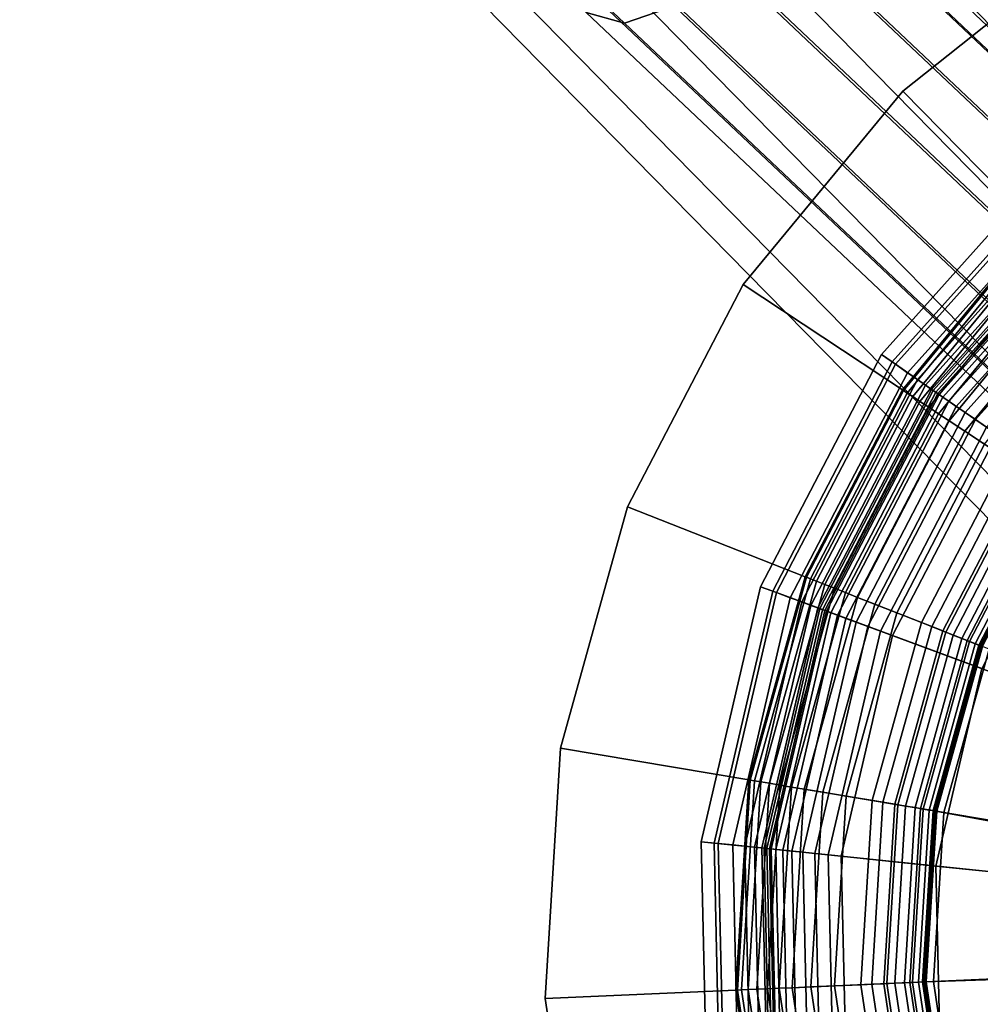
# Model space of a CAD drawing. Extents: x -43.1 to 43.1, y -41.3 to 41.3.
# Tile 334 of 656: x 10.7 to 11.9, y -13.3 to -12.2. Entities that reach past the tile are written whole.
import ezdxf

# ---------------------------------------------------------------- set-up
doc = ezdxf.new("R2010")
doc.units = 0
for name, color, linetype in [('CABLE.1', 18, 'CONTINUOUS'), ('LAMP', 7, 'CONTINUOUS'), ('LAMP_SUPPORT', 18, 'CONTINUOUS'), ('METAL_BASE', 254, 'CONTINUOUS')]:
    doc.layers.add(name, color=color, linetype=linetype)

msp = doc.modelspace()

# ---------------------------------------------------------------- linework, layer by layer
at = {"layer": 'CABLE.1'}
for points in [[(10.9204, -11.6008, 40.2951), (10.8656, -11.628, 40.3475), (11.439, -12.1688, 40.7503), (11.5002, -12.1477, 40.7024)], [(10.8656, -11.628, 40.3475), (10.8296, -11.6235, 40.4195), (11.3941, -12.156, 40.8161), (11.439, -12.1688, 40.7503)], [(11.5002, -11.9375, 40.9323), (11.5614, -11.9164, 40.8845), (12.0515, -12.38, 41.3957), (11.9841, -12.3952, 41.4371)], [(11.5614, -11.9164, 40.8845), (11.6062, -11.9292, 40.8186), (12.1049, -12.4007, 41.3387), (12.0515, -12.38, 41.3957)], [(11.6062, -11.9292, 40.8186), (11.6227, -11.9723, 40.7524), (12.1298, -12.4518, 41.2814), (12.1049, -12.4007, 41.3387)], [(11.4389, -11.9868, 40.9494), (11.5002, -11.9375, 40.9323), (11.9841, -12.3952, 41.4371), (11.9206, -12.4423, 41.4519)], [(11.6227, -11.9723, 40.7524), (11.6063, -12.0342, 40.7036), (12.1196, -12.5197, 41.2391), (12.1298, -12.4518, 41.2814)], [(11.3941, -12.051, 40.9311), (11.4389, -11.9868, 40.9494), (11.9206, -12.4423, 41.4519), (11.8781, -12.5087, 41.436)], [(11.6063, -12.0342, 40.7036), (11.5614, -12.0984, 40.6853), (12.0771, -12.5861, 41.2232), (12.1196, -12.5197, 41.2391)], [(11.3777, -12.1129, 40.8823), (11.3941, -12.051, 40.9311), (11.8781, -12.5087, 41.436), (11.868, -12.5766, 41.3937)], [(11.5614, -12.0984, 40.6853), (11.5002, -12.1477, 40.7024), (12.0136, -12.6332, 41.2379), (12.0771, -12.5861, 41.2232)], [(11.3941, -12.156, 40.8161), (11.3777, -12.1129, 40.8823), (11.868, -12.5766, 41.3937), (11.8929, -12.6277, 41.3364)], [(11.5002, -12.1477, 40.7024), (11.439, -12.1688, 40.7503), (11.9462, -12.6485, 41.2794), (12.0136, -12.6332, 41.2379)], [(11.439, -12.1688, 40.7503), (11.3941, -12.156, 40.8161), (11.8929, -12.6277, 41.3364), (11.9462, -12.6485, 41.2794)]]:
    msp.add_3dface(points, dxfattribs=at)
at = {"layer": 'LAMP'}
for points in [[(11.739, -12.5558, 51.8637), (11.9432, -12.3281, 51.8637), (11.9532, -12.3397, 51.9815), (11.7515, -12.5645, 51.9815)], [(11.7554, -12.5672, 51.6079), (11.9564, -12.3433, 51.6079), (11.9432, -12.3281, 51.8637), (11.739, -12.5558, 51.8637)], [(11.7515, -12.5645, 51.9815), (11.9532, -12.3397, 51.9815), (11.9916, -12.384, 52.1042), (11.7997, -12.5978, 52.1042)], [(11.7695, -12.577, 51.3235), (11.9676, -12.3562, 51.3235), (11.9564, -12.3433, 51.6079), (11.7554, -12.5672, 51.6079)], [(11.7812, -12.5851, 51.0232), (11.9769, -12.367, 51.0232), (11.9676, -12.3562, 51.3235), (11.7695, -12.577, 51.3235)], [(11.7906, -12.5916, 50.7202), (11.9844, -12.3756, 50.7202), (11.9769, -12.367, 51.0232), (11.7812, -12.5851, 51.0232)], [(11.7977, -12.5965, 50.4272), (11.99, -12.3821, 50.4272), (11.9844, -12.3756, 50.7202), (11.7906, -12.5916, 50.7202)], [(11.8025, -12.5998, 50.1573), (11.9938, -12.3865, 50.1573), (11.99, -12.3821, 50.4272), (11.7977, -12.5965, 50.4272)], [(11.7997, -12.5978, 52.1042), (11.9916, -12.384, 52.1042), (12.0509, -12.4525, 52.2234), (11.8742, -12.6494, 52.2234)], [(11.805, -12.6015, 49.9233), (11.9958, -12.3889, 49.9233), (11.9938, -12.3865, 50.1573), (11.8025, -12.5998, 50.1573)], [(11.8066, -12.6026, 49.9082), (11.9971, -12.3903, 49.9082), (11.9958, -12.3889, 49.9233), (11.805, -12.6015, 49.9233)], [(11.811, -12.6057, 49.8943), (12.0006, -12.3943, 49.8943), (11.9971, -12.3903, 49.9082), (11.8066, -12.6026, 49.9082)], [(11.8177, -12.6103, 49.8822), (12.006, -12.4005, 49.8822), (12.0006, -12.3943, 49.8943), (11.811, -12.6057, 49.8943)], [(11.8265, -12.6164, 49.8722), (12.013, -12.4086, 49.8722), (12.006, -12.4005, 49.8822), (11.8177, -12.6103, 49.8822)], [(11.8371, -12.6237, 49.8647), (12.0213, -12.4183, 49.8647), (12.013, -12.4086, 49.8722), (11.8265, -12.6164, 49.8722)], [(11.8489, -12.6319, 49.8601), (12.0308, -12.4292, 49.8601), (12.0213, -12.4183, 49.8647), (11.8371, -12.6237, 49.8647)], [(11.8618, -12.6408, 49.8588), (12.041, -12.441, 49.8588), (12.0308, -12.4292, 49.8601), (11.8489, -12.6319, 49.8601)], [(11.5977, -12.8271, 51.8637), (11.739, -12.5558, 51.8637), (11.7515, -12.5645, 51.9815), (11.612, -12.8324, 51.9815)], [(11.6165, -12.834, 51.6079), (11.7554, -12.5672, 51.6079), (11.739, -12.5558, 51.8637), (11.5977, -12.8271, 51.8637)], [(11.612, -12.8324, 51.9815), (11.7515, -12.5645, 51.9815), (11.7997, -12.5978, 52.1042), (11.667, -12.8527, 52.1042)], [(11.6326, -12.84, 51.3235), (11.7695, -12.577, 51.3235), (11.7554, -12.5672, 51.6079), (11.6165, -12.834, 51.6079)], [(11.646, -12.8449, 51.0232), (11.7812, -12.5851, 51.0232), (11.7695, -12.577, 51.3235), (11.6326, -12.84, 51.3235)], [(11.6567, -12.8489, 50.7202), (11.7906, -12.5916, 50.7202), (11.7812, -12.5851, 51.0232), (11.646, -12.8449, 51.0232)], [(11.6647, -12.8519, 50.4272), (11.7977, -12.5965, 50.4272), (11.7906, -12.5916, 50.7202), (11.6567, -12.8489, 50.7202)], [(11.6702, -12.8539, 50.1573), (11.8025, -12.5998, 50.1573), (11.7977, -12.5965, 50.4272), (11.6647, -12.8519, 50.4272)], [(11.667, -12.8527, 52.1042), (11.7997, -12.5978, 52.1042), (11.8742, -12.6494, 52.2234), (11.752, -12.8842, 52.2234)], [(11.6731, -12.855, 49.9233), (11.805, -12.6015, 49.9233), (11.8025, -12.5998, 50.1573), (11.6702, -12.8539, 50.1573)], [(11.6749, -12.8556, 49.9082), (11.8066, -12.6026, 49.9082), (11.805, -12.6015, 49.9233), (11.6731, -12.855, 49.9233)], [(11.6799, -12.8575, 49.8943), (11.811, -12.6057, 49.8943), (11.8066, -12.6026, 49.9082), (11.6749, -12.8556, 49.9082)], [(11.6876, -12.8603, 49.8822), (11.8177, -12.6103, 49.8822), (11.811, -12.6057, 49.8943), (11.6799, -12.8575, 49.8943)], [(11.6976, -12.8641, 49.8722), (11.8265, -12.6164, 49.8722), (11.8177, -12.6103, 49.8822), (11.6876, -12.8603, 49.8822)], [(11.7096, -12.8685, 49.8647), (11.8371, -12.6237, 49.8647), (11.8265, -12.6164, 49.8722), (11.6976, -12.8641, 49.8722)], [(11.7232, -12.8735, 49.8601), (11.8489, -12.6319, 49.8601), (11.8371, -12.6237, 49.8647), (11.7096, -12.8685, 49.8647)], [(11.7378, -12.8789, 49.8588), (11.8618, -12.6408, 49.8588), (11.8489, -12.6319, 49.8601), (11.7232, -12.8735, 49.8601)], [(11.9675, -12.9639, 49.8664), (12.0631, -12.7802, 49.8664), (11.8618, -12.6408, 49.8588), (11.7378, -12.8789, 49.8588)], [(11.752, -12.8842, 52.2234), (11.8742, -12.6494, 52.2234), (11.9657, -12.7128, 52.3306), (11.8564, -12.9228, 52.3306)], [(11.5284, -13.125, 51.8637), (11.5977, -12.8271, 51.8637), (11.612, -12.8324, 51.9815), (11.5436, -13.1266, 51.9815)], [(11.5483, -13.1271, 51.6079), (11.6165, -12.834, 51.6079), (11.5977, -12.8271, 51.8637), (11.5284, -13.125, 51.8637)], [(11.5436, -13.1266, 51.9815), (11.612, -12.8324, 51.9815), (11.667, -12.8527, 52.1042), (11.6019, -13.1326, 52.1042)], [(11.5654, -13.1288, 51.3235), (11.6326, -12.84, 51.3235), (11.6165, -12.834, 51.6079), (11.5483, -13.1271, 51.6079)], [(11.5796, -13.1303, 51.0232), (11.646, -12.8449, 51.0232), (11.6326, -12.84, 51.3235), (11.5654, -13.1288, 51.3235)], [(11.5909, -13.1315, 50.7202), (11.6567, -12.8489, 50.7202), (11.646, -12.8449, 51.0232), (11.5796, -13.1303, 51.0232)], [(11.5995, -13.1323, 50.4272), (11.6647, -12.8519, 50.4272), (11.6567, -12.8489, 50.7202), (11.5909, -13.1315, 50.7202)], [(11.6053, -13.133, 50.1573), (11.6702, -12.8539, 50.1573), (11.6647, -12.8519, 50.4272), (11.5995, -13.1323, 50.4272)], [(11.6019, -13.1326, 52.1042), (11.667, -12.8527, 52.1042), (11.752, -12.8842, 52.2234), (11.692, -13.1419, 52.2234)], [(11.6083, -13.1333, 49.9233), (11.6731, -12.855, 49.9233), (11.6702, -12.8539, 50.1573), (11.6053, -13.133, 50.1573)], [(11.6103, -13.1335, 49.9082), (11.6749, -12.8556, 49.9082), (11.6731, -12.855, 49.9233), (11.6083, -13.1333, 49.9233)], [(11.6155, -13.134, 49.8943), (11.6799, -12.8575, 49.8943), (11.6749, -12.8556, 49.9082), (11.6103, -13.1335, 49.9082)], [(11.6237, -13.1348, 49.8822), (11.6876, -12.8603, 49.8822), (11.6799, -12.8575, 49.8943), (11.6155, -13.134, 49.8943)], [(11.6344, -13.136, 49.8722), (11.6976, -12.8641, 49.8722), (11.6876, -12.8603, 49.8822), (11.6237, -13.1348, 49.8822)], [(11.6471, -13.1373, 49.8647), (11.7096, -12.8685, 49.8647), (11.6976, -12.8641, 49.8722), (11.6344, -13.136, 49.8722)], [(11.6614, -13.1388, 49.8601), (11.7232, -12.8735, 49.8601), (11.7096, -12.8685, 49.8647), (11.6471, -13.1373, 49.8647)], [(11.677, -13.1404, 49.8588), (11.7378, -12.8789, 49.8588), (11.7232, -12.8735, 49.8601), (11.6614, -13.1388, 49.8601)], [(11.9206, -13.1655, 49.8664), (11.9675, -12.9639, 49.8664), (11.7378, -12.8789, 49.8588), (11.677, -13.1404, 49.8588)], [(11.692, -13.1419, 52.2234), (11.752, -12.8842, 52.2234), (11.8564, -12.9228, 52.3306), (11.8028, -13.1534, 52.3306)], [(11.8028, -13.1534, 52.3306), (11.8564, -12.9228, 52.3306), (11.9695, -12.9646, 52.4176), (11.9227, -13.1657, 52.4176)], [(11.5353, -13.4308, 51.8637), (11.5284, -13.125, 51.8637), (11.5436, -13.1266, 51.9815), (11.5504, -13.4285, 51.9815)], [(11.5552, -13.4278, 51.6079), (11.5483, -13.1271, 51.6079), (11.5284, -13.125, 51.8637), (11.5353, -13.4308, 51.8637)], [(11.5504, -13.4285, 51.9815), (11.5436, -13.1266, 51.9815), (11.6019, -13.1326, 52.1042), (11.6084, -13.4199, 52.1042)], [(11.5721, -13.4253, 51.3235), (11.5654, -13.1288, 51.3235), (11.5483, -13.1271, 51.6079), (11.5552, -13.4278, 51.6079)], [(11.5862, -13.4232, 51.0232), (11.5796, -13.1303, 51.0232), (11.5654, -13.1288, 51.3235), (11.5721, -13.4253, 51.3235)], [(11.5975, -13.4215, 50.7202), (11.5909, -13.1315, 50.7202), (11.5796, -13.1303, 51.0232), (11.5862, -13.4232, 51.0232)], [(11.606, -13.4202, 50.4272), (11.5995, -13.1323, 50.4272), (11.5909, -13.1315, 50.7202), (11.5975, -13.4215, 50.7202)], [(11.6118, -13.4194, 50.1573), (11.6053, -13.133, 50.1573), (11.5995, -13.1323, 50.4272), (11.606, -13.4202, 50.4272)], [(11.6084, -13.4199, 52.1042), (11.6019, -13.1326, 52.1042), (11.692, -13.1419, 52.2234), (11.6981, -13.4065, 52.2234)], [(11.6148, -13.4189, 49.9233), (11.6083, -13.1333, 49.9233), (11.6053, -13.133, 50.1573), (11.6118, -13.4194, 50.1573)], [(11.6167, -13.4186, 49.9082), (11.6103, -13.1335, 49.9082), (11.6083, -13.1333, 49.9233), (11.6148, -13.4189, 49.9233)], [(11.622, -13.4178, 49.8943), (11.6155, -13.134, 49.8943), (11.6103, -13.1335, 49.9082), (11.6167, -13.4186, 49.9082)], [(11.6301, -13.4166, 49.8822), (11.6237, -13.1348, 49.8822), (11.6155, -13.134, 49.8943), (11.622, -13.4178, 49.8943)], [(11.6407, -13.4151, 49.8722), (11.6344, -13.136, 49.8722), (11.6237, -13.1348, 49.8822), (11.6301, -13.4166, 49.8822)], [(11.6533, -13.4132, 49.8647), (11.6471, -13.1373, 49.8647), (11.6344, -13.136, 49.8722), (11.6407, -13.4151, 49.8722)], [(11.6676, -13.411, 49.8601), (11.6614, -13.1388, 49.8601), (11.6471, -13.1373, 49.8647), (11.6533, -13.4132, 49.8647)], [(11.6831, -13.4087, 49.8588), (11.677, -13.1404, 49.8588), (11.6614, -13.1388, 49.8601), (11.6676, -13.411, 49.8601)], [(11.9252, -13.3725, 49.8664), (11.9206, -13.1655, 49.8664), (11.677, -13.1404, 49.8588), (11.6831, -13.4087, 49.8588)], [(11.6981, -13.4065, 52.2234), (11.692, -13.1419, 52.2234), (11.8028, -13.1534, 52.3306), (11.8081, -13.39, 52.3306)], [(11.8081, -13.39, 52.3306), (11.8028, -13.1534, 52.3306), (11.9227, -13.1657, 52.4176), (11.9274, -13.3722, 52.4176)]]:
    msp.add_3dface(points, dxfattribs=at)
at = {"layer": 'LAMP_SUPPORT'}
for points in [[(11.9202, -12.4071, 46.2099), (11.7636, -12.5971, 46.2099), (11.765, -12.598, 46.1948), (11.9214, -12.4083, 46.1948)], [(11.9202, -12.4071, 49.6738), (11.7636, -12.5971, 49.6738), (11.7636, -12.5971, 46.2099), (11.9202, -12.4071, 46.2099)], [(11.9214, -12.4083, 49.6888), (11.765, -12.598, 49.6888), (11.7636, -12.5971, 49.6738), (11.9202, -12.4071, 49.6738)], [(11.9214, -12.4083, 46.1948), (11.765, -12.598, 46.1948), (11.7691, -12.6008, 46.181), (11.9248, -12.4119, 46.181)], [(11.9248, -12.4119, 49.7026), (11.7691, -12.6008, 49.7026), (11.765, -12.598, 49.6888), (11.9214, -12.4083, 49.6888)], [(11.9248, -12.4119, 46.181), (11.7691, -12.6008, 46.181), (11.7756, -12.605, 46.1688), (11.9303, -12.4174, 46.1688)], [(11.9303, -12.4174, 49.7148), (11.7756, -12.605, 49.7148), (11.7691, -12.6008, 49.7026), (11.9248, -12.4119, 49.7026)], [(11.9303, -12.4174, 46.1688), (11.7756, -12.605, 46.1688), (11.7841, -12.6107, 46.1587), (11.9374, -12.4247, 46.1587)], [(11.9374, -12.4247, 49.725), (11.7841, -12.6107, 49.725), (11.7756, -12.605, 49.7148), (11.9303, -12.4174, 49.7148)], [(11.9374, -12.4247, 46.1587), (11.7841, -12.6107, 46.1587), (11.7943, -12.6174, 46.1509), (11.946, -12.4334, 46.1509)], [(11.946, -12.4334, 49.7328), (11.7943, -12.6174, 49.7328), (11.7841, -12.6107, 49.725), (11.9374, -12.4247, 49.725)], [(11.946, -12.4334, 46.1509), (11.7943, -12.6174, 46.1509), (11.8058, -12.625, 46.146), (11.9556, -12.4432, 46.146)], [(11.9556, -12.4432, 49.7377), (11.8058, -12.625, 49.7377), (11.7943, -12.6174, 49.7328), (11.946, -12.4334, 49.7328)], [(11.9556, -12.4432, 46.146), (11.8058, -12.625, 46.146), (11.8183, -12.6333, 46.1442), (11.9662, -12.4539, 46.1442)], [(11.9662, -12.4539, 49.7394), (11.8183, -12.6333, 49.7394), (11.8058, -12.625, 49.7377), (11.9556, -12.4432, 49.7377)], [(11.9662, -12.4539, 46.1442), (11.8183, -12.6333, 46.1442), (11.8366, -12.6454, 46.1425), (11.9816, -12.4696, 46.1425)], [(12.0316, -12.5205, 49.7394), (11.8961, -12.6848, 49.7394), (11.8183, -12.6333, 49.7394), (11.9662, -12.4539, 49.7394)], [(11.9816, -12.4696, 46.1425), (11.8366, -12.6454, 46.1425), (11.8596, -12.6606, 46.1378), (12.0009, -12.4892, 46.1378)], [(11.7636, -12.5971, 46.2099), (11.6499, -12.8155, 46.2099), (11.6515, -12.8161, 46.1948), (11.765, -12.598, 46.1948)], [(11.7636, -12.5971, 49.6738), (11.6499, -12.8155, 49.6738), (11.6499, -12.8155, 46.2099), (11.7636, -12.5971, 46.2099)], [(11.765, -12.598, 49.6888), (11.6515, -12.8161, 49.6888), (11.6499, -12.8155, 49.6738), (11.7636, -12.5971, 49.6738)], [(11.765, -12.598, 46.1948), (11.6515, -12.8161, 46.1948), (11.6561, -12.8179, 46.181), (11.7691, -12.6008, 46.181)], [(11.7691, -12.6008, 49.7026), (11.6561, -12.8179, 49.7026), (11.6515, -12.8161, 49.6888), (11.765, -12.598, 49.6888)], [(11.7691, -12.6008, 46.181), (11.6561, -12.8179, 46.181), (11.6633, -12.8207, 46.1688), (11.7756, -12.605, 46.1688)], [(11.7756, -12.605, 49.7148), (11.6633, -12.8207, 49.7148), (11.6561, -12.8179, 49.7026), (11.7691, -12.6008, 49.7026)], [(11.7756, -12.605, 46.1688), (11.6633, -12.8207, 46.1688), (11.6728, -12.8245, 46.1587), (11.7841, -12.6107, 46.1587)], [(11.7841, -12.6107, 49.725), (11.6728, -12.8245, 49.725), (11.6633, -12.8207, 49.7148), (11.7756, -12.605, 49.7148)], [(11.7841, -12.6107, 46.1587), (11.6728, -12.8245, 46.1587), (11.6841, -12.8289, 46.1509), (11.7943, -12.6174, 46.1509)], [(11.7943, -12.6174, 49.7328), (11.6841, -12.8289, 49.7328), (11.6728, -12.8245, 49.725), (11.7841, -12.6107, 49.725)], [(11.7943, -12.6174, 46.1509), (11.6841, -12.8289, 46.1509), (11.697, -12.834, 46.146), (11.8058, -12.625, 46.146)], [(11.8058, -12.625, 49.7377), (11.697, -12.834, 49.7377), (11.6841, -12.8289, 49.7328), (11.7943, -12.6174, 49.7328)], [(11.8058, -12.625, 46.146), (11.697, -12.834, 46.146), (11.711, -12.8395, 46.1442), (11.8183, -12.6333, 46.1442)], [(11.8183, -12.6333, 49.7394), (11.711, -12.8395, 49.7394), (11.697, -12.834, 49.7377), (11.8058, -12.625, 49.7377)], [(11.8183, -12.6333, 46.1442), (11.711, -12.8395, 46.1442), (11.7314, -12.8476, 46.1425), (11.8366, -12.6454, 46.1425)], [(11.8961, -12.6848, 49.7394), (11.7978, -12.8737, 49.7394), (11.711, -12.8395, 49.7394), (11.8183, -12.6333, 49.7394)], [(11.8366, -12.6454, 46.1425), (11.7314, -12.8476, 46.1425), (11.757, -12.8577, 46.1378), (11.8596, -12.6606, 46.1378)], [(11.8596, -12.6606, 46.1378), (11.757, -12.8577, 46.1378), (11.7857, -12.869, 46.1302), (11.8853, -12.6777, 46.1302)], [(11.8853, -12.6777, 46.1302), (11.7857, -12.869, 46.1302), (11.8142, -12.8802, 46.1202), (11.9108, -12.6945, 46.1202)], [(11.9077, -12.6925, 49.7378), (11.8107, -12.8788, 49.7378), (11.7978, -12.8737, 49.7394), (11.8961, -12.6848, 49.7394)], [(11.9184, -12.6996, 49.7333), (11.8227, -12.8835, 49.7333), (11.8107, -12.8788, 49.7378), (11.9077, -12.6925, 49.7378)], [(11.9108, -12.6945, 46.1202), (11.8142, -12.8802, 46.1202), (11.8391, -12.89, 46.1081), (11.9331, -12.7093, 46.1081)], [(11.9278, -12.7058, 49.7261), (11.8332, -12.8877, 49.7261), (11.8227, -12.8835, 49.7333), (11.9184, -12.6996, 49.7333)], [(11.9357, -12.711, 49.7167), (11.842, -12.8911, 49.7167), (11.8332, -12.8877, 49.7261), (11.9278, -12.7058, 49.7261)], [(11.9331, -12.7093, 46.1081), (11.8391, -12.89, 46.1081), (11.857, -12.8971, 46.0942), (11.9492, -12.72, 46.0942)], [(11.9417, -12.715, 49.7054), (11.8487, -12.8938, 49.7054), (11.842, -12.8911, 49.7167), (11.9357, -12.711, 49.7167)], [(12.7242, -13.2577, 48.7749), (11.8026, -13.0893, 48.7749), (11.856, -12.8967, 48.7749), (11.9483, -12.7194, 48.7749)], [(11.9456, -12.7175, 49.6925), (11.8529, -12.8954, 49.6925), (11.8487, -12.8938, 49.7054), (11.9417, -12.715, 49.7054)], [(11.9469, -12.7184, 49.6786), (11.8545, -12.896, 49.6786), (11.8529, -12.8954, 49.6925), (11.9456, -12.7175, 49.6925)], [(11.9483, -12.7194, 48.7749), (11.856, -12.8967, 48.7749), (11.8545, -12.896, 49.6786), (11.9469, -12.7184, 49.6786)], [(11.6499, -12.8155, 46.2099), (11.5841, -13.0527, 46.2099), (11.5858, -13.053, 46.1948), (11.6515, -12.8161, 46.1948)], [(11.6499, -12.8155, 49.6738), (11.5841, -13.0527, 49.6738), (11.5841, -13.0527, 46.2099), (11.6499, -12.8155, 46.2099)], [(11.6515, -12.8161, 49.6888), (11.5858, -13.053, 49.6888), (11.5841, -13.0527, 49.6738), (11.6499, -12.8155, 49.6738)], [(11.6515, -12.8161, 46.1948), (11.5858, -13.053, 46.1948), (11.5907, -13.0538, 46.181), (11.6561, -12.8179, 46.181)], [(11.6561, -12.8179, 49.7026), (11.5907, -13.0538, 49.7026), (11.5858, -13.053, 49.6888), (11.6515, -12.8161, 49.6888)], [(11.6561, -12.8179, 46.181), (11.5907, -13.0538, 46.181), (11.5983, -13.0551, 46.1688), (11.6633, -12.8207, 46.1688)], [(11.6633, -12.8207, 49.7148), (11.5983, -13.0551, 49.7148), (11.5907, -13.0538, 49.7026), (11.6561, -12.8179, 49.7026)], [(11.6633, -12.8207, 46.1688), (11.5983, -13.0551, 46.1688), (11.6084, -13.0568, 46.1587), (11.6728, -12.8245, 46.1587)], [(11.6728, -12.8245, 49.725), (11.6084, -13.0568, 49.725), (11.5983, -13.0551, 49.7148), (11.6633, -12.8207, 49.7148)], [(11.6728, -12.8245, 46.1587), (11.6084, -13.0568, 46.1587), (11.6204, -13.0588, 46.1509), (11.6841, -12.8289, 46.1509)], [(11.6841, -12.8289, 49.7328), (11.6204, -13.0588, 49.7328), (11.6084, -13.0568, 49.725), (11.6728, -12.8245, 49.725)], [(11.6841, -12.8289, 46.1509), (11.6204, -13.0588, 46.1509), (11.634, -13.0611, 46.146), (11.697, -12.834, 46.146)], [(11.697, -12.834, 49.7377), (11.634, -13.0611, 49.7377), (11.6204, -13.0588, 49.7328), (11.6841, -12.8289, 49.7328)], [(11.697, -12.834, 46.146), (11.634, -13.0611, 46.146), (11.6489, -13.0635, 46.1442), (11.711, -12.8395, 46.1442)], [(11.711, -12.8395, 49.7394), (11.6489, -13.0635, 49.7394), (11.634, -13.0611, 49.7377), (11.697, -12.834, 49.7377)], [(11.711, -12.8395, 46.1442), (11.6489, -13.0635, 46.1442), (11.6705, -13.0672, 46.1425), (11.7314, -12.8476, 46.1425)], [(11.7978, -12.8737, 49.7394), (11.7408, -13.0789, 49.7394), (11.6489, -13.0635, 49.7394), (11.711, -12.8395, 49.7394)], [(11.7314, -12.8476, 46.1425), (11.6705, -13.0672, 46.1425), (11.6977, -13.0717, 46.1378), (11.757, -12.8577, 46.1378)], [(11.757, -12.8577, 46.1378), (11.6977, -13.0717, 46.1378), (11.7281, -13.0768, 46.1302), (11.7857, -12.869, 46.1302)], [(11.7857, -12.869, 46.1302), (11.7281, -13.0768, 46.1302), (11.7582, -13.0818, 46.1202), (11.8142, -12.8802, 46.1202)], [(11.8107, -12.8788, 49.7378), (11.7546, -13.0812, 49.7378), (11.7408, -13.0789, 49.7394), (11.7978, -12.8737, 49.7394)], [(11.8227, -12.8835, 49.7333), (11.7672, -13.0833, 49.7333), (11.7546, -13.0812, 49.7378), (11.8107, -12.8788, 49.7378)], [(11.8142, -12.8802, 46.1202), (11.7582, -13.0818, 46.1202), (11.7846, -13.0863, 46.1081), (11.8391, -12.89, 46.1081)], [(11.8332, -12.8877, 49.7261), (11.7784, -13.0852, 49.7261), (11.7672, -13.0833, 49.7333), (11.8227, -12.8835, 49.7333)], [(11.842, -12.8911, 49.7167), (11.7877, -13.0868, 49.7167), (11.7784, -13.0852, 49.7261), (11.8332, -12.8877, 49.7261)], [(11.8391, -12.89, 46.1081), (11.7846, -13.0863, 46.1081), (11.8037, -13.0894, 46.0942), (11.857, -12.8971, 46.0942)], [(11.8487, -12.8938, 49.7054), (11.7948, -13.088, 49.7054), (11.7877, -13.0868, 49.7167), (11.842, -12.8911, 49.7167)], [(11.8529, -12.8954, 49.6925), (11.7994, -13.0887, 49.6925), (11.7948, -13.088, 49.7054), (11.8487, -12.8938, 49.7054)], [(11.8545, -12.896, 49.6786), (11.801, -13.089, 49.6786), (11.7994, -13.0887, 49.6925), (11.8529, -12.8954, 49.6925)], [(11.856, -12.8967, 48.7749), (11.8026, -13.0893, 48.7749), (11.801, -13.089, 49.6786), (11.8545, -12.896, 49.6786)], [(11.857, -12.8971, 46.0942), (11.8037, -13.0894, 46.0942), (11.8119, -13.0908, 46.0789), (11.8648, -12.9001, 46.0789)], [(11.8648, -12.9001, 46.0789), (11.8119, -13.0908, 46.0789), (11.9165, -13.1083, 45.0568), (11.9634, -12.939, 45.0568)], [(11.5841, -13.0527, 46.2099), (11.5691, -13.2984, 46.2099), (11.5708, -13.2984, 46.1948), (11.5858, -13.053, 46.1948)], [(11.5841, -13.0527, 49.6738), (11.5691, -13.2984, 49.6738), (11.5691, -13.2984, 46.2099), (11.5841, -13.0527, 46.2099)], [(11.5858, -13.053, 49.6888), (11.5708, -13.2984, 49.6888), (11.5691, -13.2984, 49.6738), (11.5841, -13.0527, 49.6738)], [(11.5858, -13.053, 46.1948), (11.5708, -13.2984, 46.1948), (11.5757, -13.2981, 46.181), (11.5907, -13.0538, 46.181)], [(11.5907, -13.0538, 49.7026), (11.5757, -13.2981, 49.7026), (11.5708, -13.2984, 49.6888), (11.5858, -13.053, 49.6888)], [(11.5907, -13.0538, 46.181), (11.5757, -13.2981, 46.181), (11.5835, -13.2978, 46.1688), (11.5983, -13.0551, 46.1688)], [(11.5983, -13.0551, 49.7148), (11.5835, -13.2978, 49.7148), (11.5757, -13.2981, 49.7026), (11.5907, -13.0538, 49.7026)], [(11.5983, -13.0551, 46.1688), (11.5835, -13.2978, 46.1688), (11.5936, -13.2974, 46.1587), (11.6084, -13.0568, 46.1587)], [(11.6084, -13.0568, 49.725), (11.5936, -13.2974, 49.725), (11.5835, -13.2978, 49.7148), (11.5983, -13.0551, 49.7148)], [(11.6084, -13.0568, 46.1587), (11.5936, -13.2974, 46.1587), (11.6058, -13.2968, 46.1509), (11.6204, -13.0588, 46.1509)], [(11.6204, -13.0588, 49.7328), (11.6058, -13.2968, 49.7328), (11.5936, -13.2974, 49.725), (11.6084, -13.0568, 49.725)], [(11.6204, -13.0588, 46.1509), (11.6058, -13.2968, 46.1509), (11.6196, -13.2962, 46.146), (11.634, -13.0611, 46.146)], [(11.634, -13.0611, 49.7377), (11.6196, -13.2962, 49.7377), (11.6058, -13.2968, 49.7328), (11.6204, -13.0588, 49.7328)], [(11.634, -13.0611, 46.146), (11.6196, -13.2962, 46.146), (11.6347, -13.2956, 46.1442), (11.6489, -13.0635, 46.1442)], [(11.6489, -13.0635, 49.7394), (11.6347, -13.2956, 49.7394), (11.6196, -13.2962, 49.7377), (11.634, -13.0611, 49.7377)], [(11.6489, -13.0635, 46.1442), (11.6347, -13.2956, 46.1442), (11.6566, -13.2946, 46.1425), (11.6705, -13.0672, 46.1425)], [(11.7408, -13.0789, 49.7394), (11.7278, -13.2915, 49.7394), (11.6347, -13.2956, 49.7394), (11.6489, -13.0635, 49.7394)], [(11.6705, -13.0672, 46.1425), (11.6566, -13.2946, 46.1425), (11.6841, -13.2934, 46.1378), (11.6977, -13.0717, 46.1378)], [(11.6977, -13.0717, 46.1378), (11.6841, -13.2934, 46.1378), (11.7149, -13.2921, 46.1302), (11.7281, -13.0768, 46.1302)], [(11.7281, -13.0768, 46.1302), (11.7149, -13.2921, 46.1302), (11.7455, -13.2907, 46.1202), (11.7582, -13.0818, 46.1202)], [(11.7546, -13.0812, 49.7378), (11.7418, -13.2909, 49.7378), (11.7278, -13.2915, 49.7394), (11.7408, -13.0789, 49.7394)], [(11.7672, -13.0833, 49.7333), (11.7546, -13.2903, 49.7333), (11.7418, -13.2909, 49.7378), (11.7546, -13.0812, 49.7378)], [(11.7582, -13.0818, 46.1202), (11.7455, -13.2907, 46.1202), (11.7722, -13.2896, 46.1081), (11.7846, -13.0863, 46.1081)], [(11.7784, -13.0852, 49.7261), (11.7659, -13.2898, 49.7261), (11.7546, -13.2903, 49.7333), (11.7672, -13.0833, 49.7333)], [(11.7877, -13.0868, 49.7167), (11.7753, -13.2894, 49.7167), (11.7659, -13.2898, 49.7261), (11.7784, -13.0852, 49.7261)], [(11.7846, -13.0863, 46.1081), (11.7722, -13.2896, 46.1081), (11.7915, -13.2887, 46.0942), (11.8037, -13.0894, 46.0942)], [(11.7948, -13.088, 49.7054), (11.7825, -13.2891, 49.7054), (11.7753, -13.2894, 49.7167), (11.7877, -13.0868, 49.7167)], [(11.7994, -13.0887, 49.6925), (11.7871, -13.2889, 49.6925), (11.7825, -13.2891, 49.7054), (11.7948, -13.088, 49.7054)], [(11.801, -13.089, 49.6786), (11.7887, -13.2888, 49.6786), (11.7871, -13.2889, 49.6925), (11.7994, -13.0887, 49.6925)], [(11.8026, -13.0893, 48.7749), (11.7904, -13.2888, 48.7749), (11.7887, -13.2888, 49.6786), (11.801, -13.089, 49.6786)], [(12.7242, -13.2577, 48.7749), (11.7904, -13.2888, 48.7749), (11.8026, -13.0893, 48.7749)], [(11.8037, -13.0894, 46.0942), (11.7915, -13.2887, 46.0942), (11.7998, -13.2884, 46.0789), (11.8119, -13.0908, 46.0789)], [(11.8119, -13.0908, 46.0789), (11.7998, -13.2884, 46.0789), (11.9057, -13.2837, 45.0568), (11.9165, -13.1083, 45.0568)], [(12.7242, -13.2577, 48.7749), (11.8899, -13.6737, 48.7749), (11.8199, -13.4864, 48.7749), (11.7904, -13.2888, 48.7749)], [(11.7998, -13.2884, 46.0789), (11.8291, -13.4841, 46.0789), (11.9317, -13.4575, 45.0568), (11.9057, -13.2837, 45.0568)], [(11.5691, -13.2984, 46.2099), (11.6054, -13.5419, 46.2099), (11.6071, -13.5415, 46.1948), (11.5708, -13.2984, 46.1948)], [(11.5691, -13.2984, 49.6738), (11.6054, -13.5419, 49.6738), (11.6054, -13.5419, 46.2099), (11.5691, -13.2984, 46.2099)], [(11.5708, -13.2984, 49.6888), (11.6071, -13.5415, 49.6888), (11.6054, -13.5419, 49.6738), (11.5691, -13.2984, 49.6738)], [(11.5708, -13.2984, 46.1948), (11.6071, -13.5415, 46.1948), (11.6119, -13.5403, 46.181), (11.5757, -13.2981, 46.181)], [(11.5757, -13.2981, 49.7026), (11.6119, -13.5402, 49.7026), (11.6071, -13.5415, 49.6888), (11.5708, -13.2984, 49.6888)], [(11.5757, -13.2981, 46.181), (11.6119, -13.5403, 46.181), (11.6194, -13.5383, 46.1688), (11.5835, -13.2978, 46.1688)], [(11.5835, -13.2978, 49.7148), (11.6194, -13.5383, 49.7148), (11.6119, -13.5402, 49.7026), (11.5757, -13.2981, 49.7026)], [(11.5835, -13.2978, 46.1688), (11.6194, -13.5383, 46.1688), (11.6293, -13.5358, 46.1587), (11.5936, -13.2974, 46.1587)], [(11.5936, -13.2974, 49.725), (11.6293, -13.5358, 49.725), (11.6194, -13.5383, 49.7148), (11.5835, -13.2978, 49.7148)], [(11.5936, -13.2974, 46.1587), (11.6293, -13.5358, 46.1587), (11.6411, -13.5327, 46.1509), (11.6058, -13.2968, 46.1509)], [(11.6058, -13.2968, 49.7328), (11.6411, -13.5327, 49.7328), (11.6293, -13.5358, 49.725), (11.5936, -13.2974, 49.725)], [(11.6058, -13.2968, 46.1509), (11.6411, -13.5327, 46.1509), (11.6545, -13.5292, 46.146), (11.6196, -13.2962, 46.146)], [(11.6196, -13.2962, 49.7377), (11.6545, -13.5292, 49.7377), (11.6411, -13.5327, 49.7328), (11.6058, -13.2968, 49.7328)], [(11.6196, -13.2962, 46.146), (11.6545, -13.5292, 46.146), (11.669, -13.5255, 46.1442), (11.6347, -13.2956, 46.1442)], [(11.6347, -13.2956, 49.7394), (11.669, -13.5255, 49.7394), (11.6545, -13.5292, 49.7377), (11.6196, -13.2962, 49.7377)], [(11.7278, -13.2915, 49.7394), (11.7593, -13.5021, 49.7394), (11.669, -13.5255, 49.7394), (11.6347, -13.2956, 49.7394)], [(11.6347, -13.2956, 46.1442), (11.669, -13.5255, 46.1442), (11.6903, -13.52, 46.1425), (11.6566, -13.2946, 46.1425)], [(11.6566, -13.2946, 46.1425), (11.6903, -13.52, 46.1425), (11.7169, -13.5131, 46.1378), (11.6841, -13.2934, 46.1378)], [(11.6841, -13.2934, 46.1378), (11.7169, -13.5131, 46.1378), (11.7468, -13.5054, 46.1302), (11.7149, -13.2921, 46.1302)], [(11.7149, -13.2921, 46.1302), (11.7468, -13.5054, 46.1302), (11.7764, -13.4977, 46.1202), (11.7455, -13.2907, 46.1202)], [(11.7418, -13.2909, 49.7378), (11.7728, -13.4986, 49.7378), (11.7593, -13.5021, 49.7394), (11.7278, -13.2915, 49.7394)], [(11.7546, -13.2903, 49.7333), (11.7852, -13.4954, 49.7333), (11.7728, -13.4986, 49.7378), (11.7418, -13.2909, 49.7378)], [(11.7455, -13.2907, 46.1202), (11.7764, -13.4977, 46.1202), (11.8023, -13.491, 46.1081), (11.7722, -13.2896, 46.1081)], [(11.7659, -13.2898, 49.7261), (11.7962, -13.4926, 49.7261), (11.7852, -13.4954, 49.7333), (11.7546, -13.2903, 49.7333)], [(11.7753, -13.2894, 49.7167), (11.8053, -13.4902, 49.7167), (11.7962, -13.4926, 49.7261), (11.7659, -13.2898, 49.7261)], [(11.7722, -13.2896, 46.1081), (11.8023, -13.491, 46.1081), (11.821, -13.4862, 46.0942), (11.7915, -13.2887, 46.0942)], [(11.7825, -13.2891, 49.7054), (11.8123, -13.4884, 49.7054), (11.8053, -13.4902, 49.7167), (11.7753, -13.2894, 49.7167)], [(11.7871, -13.2889, 49.6925), (11.8168, -13.4873, 49.6925), (11.8123, -13.4884, 49.7054), (11.7825, -13.2891, 49.7054)], [(11.7887, -13.2888, 49.6786), (11.8183, -13.4869, 49.6786), (11.8168, -13.4873, 49.6925), (11.7871, -13.2889, 49.6925)], [(11.7904, -13.2888, 48.7749), (11.8199, -13.4864, 48.7749), (11.8183, -13.4869, 49.6786), (11.7887, -13.2888, 49.6786)], [(11.7915, -13.2887, 46.0942), (11.821, -13.4862, 46.0942), (11.8291, -13.4841, 46.0789), (11.7998, -13.2884, 46.0789)]]:
    msp.add_3dface(points, dxfattribs=at)
at = {"layer": 'METAL_BASE'}
for points in [[(30.5036, -12.1924, 20.312), (30.4899, -12.2259, 20.447), (1.5684, -0.4328, 20.447), (1.582, -0.3993, 20.312)], [(30.4899, -12.2259, 20.1769), (30.5036, -12.1924, 20.312), (1.582, -0.3993, 20.312), (1.5684, -0.4328, 20.1769)], [(30.4899, -12.2259, 20.447), (30.4526, -12.3174, 20.5459), (1.531, -0.5244, 20.5459), (1.5684, -0.4328, 20.447)], [(30.4526, -12.3174, 20.0781), (30.4899, -12.2259, 20.1769), (1.5684, -0.4328, 20.1769), (1.531, -0.5244, 20.0781)], [(30.4526, -12.3174, 20.5459), (30.4016, -12.4425, 20.5821), (1.48, -0.6494, 20.5821), (1.531, -0.5244, 20.5459)], [(30.4016, -12.4425, 20.0419), (30.4526, -12.3174, 20.0781), (1.531, -0.5244, 20.0781), (1.48, -0.6494, 20.0419)], [(30.4016, -12.4425, 20.5821), (30.3506, -12.5675, 20.5459), (1.4291, -0.7745, 20.5459), (1.48, -0.6494, 20.5821)], [(30.3506, -12.5675, 20.0781), (30.4016, -12.4425, 20.0419), (1.48, -0.6494, 20.0419), (1.4291, -0.7745, 20.0781)], [(30.3506, -12.5675, 20.5459), (30.3133, -12.6591, 20.447), (1.3917, -0.866, 20.447), (1.4291, -0.7745, 20.5459)], [(30.3133, -12.6591, 20.1769), (30.3506, -12.5675, 20.0781), (1.4291, -0.7745, 20.0781), (1.3917, -0.866, 20.1769)], [(30.3133, -12.6591, 20.447), (30.2996, -12.6926, 20.312), (1.3781, -0.8995, 20.312), (1.3917, -0.866, 20.447)], [(30.2996, -12.6926, 20.312), (30.3133, -12.6591, 20.1769), (1.3917, -0.866, 20.1769), (1.3781, -0.8995, 20.312)], [(12.565, -12.6898, 47.518), (12.5391, -12.7152, 47.6531), (1.1635, -1.1392, 47.6531), (1.1893, -1.1139, 47.518)], [(12.5391, -12.7152, 47.3829), (12.565, -12.6898, 47.518), (1.1893, -1.1139, 47.518), (1.1635, -1.1392, 47.3829)], [(12.5391, -12.7152, 47.6531), (12.4686, -12.7845, 47.7519), (1.093, -1.2085, 47.7519), (1.1635, -1.1392, 47.6531)], [(12.4686, -12.7845, 47.2841), (12.5391, -12.7152, 47.3829), (1.1635, -1.1392, 47.3829), (1.093, -1.2085, 47.2841)], [(12.4686, -12.7845, 47.7519), (12.3723, -12.8792, 47.7881), (0.9966, -1.3032, 47.7881), (1.093, -1.2085, 47.7519)], [(12.3723, -12.8792, 47.2479), (12.4686, -12.7845, 47.2841), (1.093, -1.2085, 47.2841), (0.9966, -1.3032, 47.2479)], [(17.7533, -27.6395, 39.312), (17.7227, -27.6588, 39.447), (1.0255, -1.2631, 39.447), (1.0561, -1.2438, 39.312)], [(17.7227, -27.6588, 39.1769), (17.7533, -27.6395, 39.312), (1.0561, -1.2438, 39.312), (1.0255, -1.2631, 39.1769)], [(17.7227, -27.6588, 39.447), (17.6391, -27.7117, 39.5459), (0.9419, -1.316, 39.5459), (1.0255, -1.2631, 39.447)], [(17.6391, -27.7117, 39.0781), (17.7227, -27.6588, 39.1769), (1.0255, -1.2631, 39.1769), (0.9419, -1.316, 39.0781)], [(12.3723, -12.8792, 47.7881), (12.276, -12.9738, 47.7519), (0.9003, -1.3979, 47.7519), (0.9966, -1.3032, 47.7881)], [(12.276, -12.9738, 47.2841), (12.3723, -12.8792, 47.2479), (0.9966, -1.3032, 47.2479), (0.9003, -1.3979, 47.2841)], [(17.6391, -27.7117, 39.5459), (17.525, -27.7839, 39.5821), (0.8278, -1.3882, 39.5821), (0.9419, -1.316, 39.5459)], [(17.525, -27.7839, 39.0419), (17.6391, -27.7117, 39.0781), (0.9419, -1.316, 39.0781), (0.8278, -1.3882, 39.0419)], [(17.525, -27.7839, 39.5821), (17.4109, -27.8561, 39.5459), (0.7137, -1.4604, 39.5459), (0.8278, -1.3882, 39.5821)], [(17.4109, -27.8561, 39.0781), (17.525, -27.7839, 39.0419), (0.8278, -1.3882, 39.0419), (0.7137, -1.4604, 39.0781)], [(12.276, -12.9738, 47.7519), (12.2055, -13.0431, 47.6531), (0.8298, -1.4672, 47.6531), (0.9003, -1.3979, 47.7519)], [(12.2055, -13.0431, 47.3829), (12.276, -12.9738, 47.2841), (0.9003, -1.3979, 47.2841), (0.8298, -1.4672, 47.3829)], [(14.252, -39.4095, 30.106), (14.2179, -39.4216, 30.241), (0.7699, -1.4457, 30.241), (0.8041, -1.4336, 30.106)], [(14.2179, -39.4216, 29.9709), (14.252, -39.4095, 30.106), (0.8041, -1.4336, 30.106), (0.7699, -1.4457, 29.9709)], [(14.2179, -39.4216, 30.241), (14.1247, -39.4546, 30.3399), (0.6767, -1.4787, 30.3399), (0.7699, -1.4457, 30.241)], [(14.1247, -39.4546, 29.872), (14.2179, -39.4216, 29.9709), (0.7699, -1.4457, 29.9709), (0.6767, -1.4787, 29.872)], [(17.4109, -27.8561, 39.5459), (17.3273, -27.909, 39.447), (0.6301, -1.5132, 39.447), (0.7137, -1.4604, 39.5459)], [(17.3273, -27.909, 39.1769), (17.4109, -27.8561, 39.0781), (0.7137, -1.4604, 39.0781), (0.6301, -1.5132, 39.1769)], [(12.2055, -13.0431, 47.6531), (12.1796, -13.0685, 47.518), (0.804, -1.4925, 47.518), (0.8298, -1.4672, 47.6531)], [(12.1796, -13.0685, 47.518), (12.2055, -13.0431, 47.3829), (0.8298, -1.4672, 47.3829), (0.804, -1.4925, 47.518)], [(14.1247, -39.4546, 30.3399), (13.9974, -39.4997, 30.3761), (0.5494, -1.5238, 30.3761), (0.6767, -1.4787, 30.3399)], [(13.9974, -39.4997, 29.8358), (14.1247, -39.4546, 29.872), (0.6767, -1.4787, 29.872), (0.5494, -1.5238, 29.8358)], [(17.3273, -27.909, 39.447), (17.2967, -27.9283, 39.312), (0.5995, -1.5326, 39.312), (0.6301, -1.5132, 39.447)], [(17.2967, -27.9283, 39.312), (17.3273, -27.909, 39.1769), (0.6301, -1.5132, 39.1769), (0.5995, -1.5326, 39.312)], [(13.9974, -39.4997, 30.3761), (13.8701, -39.5447, 30.3399), (0.4221, -1.5689, 30.3399), (0.5494, -1.5238, 30.3761)], [(13.8701, -39.5447, 29.872), (13.9974, -39.4997, 29.8358), (0.5494, -1.5238, 29.8358), (0.4221, -1.5689, 29.872)], [(13.8701, -39.5447, 30.3399), (13.7769, -39.5777, 30.241), (0.3289, -1.6019, 30.241), (0.4221, -1.5689, 30.3399)], [(13.7769, -39.5777, 29.9709), (13.8701, -39.5447, 29.872), (0.4221, -1.5689, 29.872), (0.3289, -1.6019, 29.9709)], [(13.7769, -39.5777, 30.241), (13.7428, -39.5898, 30.106), (0.2948, -1.6139, 30.106), (0.3289, -1.6019, 30.241)], [(13.7428, -39.5898, 30.106), (13.7769, -39.5777, 29.9709), (0.3289, -1.6019, 29.9709), (0.2948, -1.6139, 30.106)], [(11.993, -12.0658, 47.9415), (11.7639, -12.2481, 47.9415), (11.7639, -12.2481, 47.0545), (11.993, -12.0658, 47.0545)], [(12.1128, -12.2538, 47.0545), (11.993, -12.0658, 47.0545), (11.7639, -12.2481, 47.0545), (11.9202, -12.4071, 47.0545)], [(11.9202, -12.4071, 47.9415), (11.7639, -12.2481, 47.9415), (11.993, -12.0658, 47.9415), (12.1128, -12.2538, 47.9415)], [(11.7639, -12.2481, 47.9415), (11.5776, -12.474, 47.9415), (11.5776, -12.474, 47.0545), (11.7639, -12.2481, 47.0545)], [(11.9202, -12.4071, 47.0545), (11.7639, -12.2481, 47.0545), (11.5776, -12.474, 47.0545), (11.7636, -12.5971, 47.0545)], [(11.7636, -12.5971, 47.9415), (11.5776, -12.474, 47.9415), (11.7639, -12.2481, 47.9415), (11.9202, -12.4071, 47.9415)], [(11.9202, -12.4071, 47.0545), (11.7636, -12.5971, 47.0545), (11.7636, -12.5971, 47.9415), (11.9202, -12.4071, 47.9415)], [(11.5776, -12.474, 47.9415), (11.4424, -12.7337, 47.9415), (11.4424, -12.7337, 47.0545), (11.5776, -12.474, 47.0545)], [(11.7636, -12.5971, 47.0545), (11.5776, -12.474, 47.0545), (11.4424, -12.7337, 47.0545), (11.6499, -12.8155, 47.0545)], [(11.6499, -12.8155, 47.9415), (11.4424, -12.7337, 47.9415), (11.5776, -12.474, 47.9415), (11.7636, -12.5971, 47.9415)], [(11.7636, -12.5971, 47.0545), (11.6499, -12.8155, 47.0545), (11.6499, -12.8155, 47.9415), (11.7636, -12.5971, 47.9415)], [(11.4424, -12.7337, 47.9415), (11.3642, -13.0159, 47.9415), (11.3642, -13.0159, 47.0545), (11.4424, -12.7337, 47.0545)], [(11.6499, -12.8155, 47.0545), (11.4424, -12.7337, 47.0545), (11.3642, -13.0159, 47.0545), (11.5841, -13.0527, 47.0545)], [(11.5841, -13.0527, 47.9415), (11.3642, -13.0159, 47.9415), (11.4424, -12.7337, 47.9415), (11.6499, -12.8155, 47.9415)], [(11.6499, -12.8155, 47.0545), (11.5841, -13.0527, 47.0545), (11.5841, -13.0527, 47.9415), (11.6499, -12.8155, 47.9415)], [(11.3642, -13.0159, 47.9415), (11.3463, -13.3082, 47.9415), (11.3463, -13.3082, 47.0545), (11.3642, -13.0159, 47.0545)], [(11.5841, -13.0527, 47.0545), (11.3642, -13.0159, 47.0545), (11.3463, -13.3082, 47.0545), (11.5691, -13.2984, 47.0545)], [(11.5691, -13.2984, 47.9415), (11.3463, -13.3082, 47.9415), (11.3642, -13.0159, 47.9415), (11.5841, -13.0527, 47.9415)], [(11.5841, -13.0527, 47.0545), (11.5691, -13.2984, 47.0545), (11.5691, -13.2984, 47.9415), (11.5841, -13.0527, 47.9415)], [(11.5691, -13.2984, 47.0545), (11.3463, -13.3082, 47.0545), (11.3896, -13.5978, 47.0545), (11.6054, -13.5419, 47.0545)], [(11.6054, -13.5419, 47.9415), (11.3896, -13.5978, 47.9415), (11.3463, -13.3082, 47.9415), (11.5691, -13.2984, 47.9415)], [(11.5691, -13.2984, 47.0545), (11.6054, -13.5419, 47.0545), (11.6054, -13.5419, 47.9415), (11.5691, -13.2984, 47.9415)], [(11.3463, -13.3082, 47.9415), (11.3896, -13.5978, 47.9415), (11.3896, -13.5978, 47.0545), (11.3463, -13.3082, 47.0545)]]:
    msp.add_3dface(points, dxfattribs=at)

doc.saveas('drawing.dxf')
